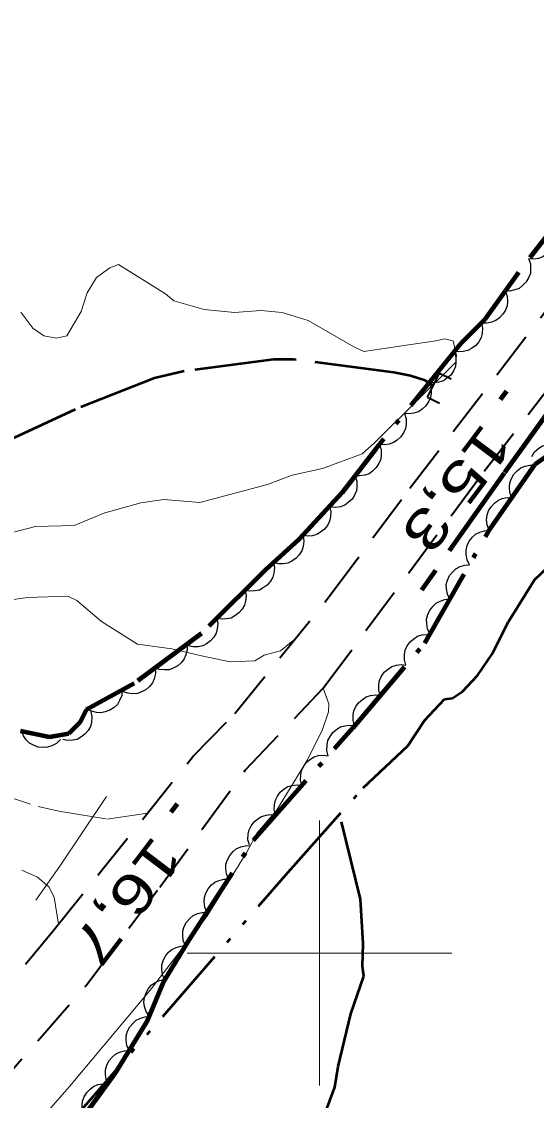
# Model space of a CAD drawing. Extents: x 386081 to 389416, y 5130568 to 5134082.
# Drawn here: x 387977.5 to 388016.4, y 5132388.9 to 5132470.3 of the extents above; entities that cross this region are included whole.
import ezdxf

# ---------------------------------------------------------------- set-up
doc = ezdxf.new("R2010")
doc.units = 0
doc.header["$LTSCALE"] = 1.2
for name, pattern in [('DASH_DOUBLE_DOT', [9.2, 5, -1.2, 0.3, -1.2, 0.3, -1.2]), ('DOT_DASHED', [7.7, 5, -1.2, 0.3, -1.2]), ('LONG_DASHED', [7.5, 6, -1.5]), ('MEDIUM_DASHED', [4.5, 3, -1.5])]:
    doc.linetypes.add(name, pattern=pattern)
for name, color, linetype, lineweight in [('19', 7, 'Continuous', 13), ('2', 7, 'Continuous', 13), ('21', 7, 'LONG_DASHED', 35), ('26', 7, 'Continuous', 35), ('3', 7, 'Continuous', 140), ('37', 7, 'Continuous', 13), ('4', 7, 'DASH_DOUBLE_DOT', 53), ('44', 7, 'Continuous', 25), ('61', 7, 'Continuous', 13)]:
    doc.layers.add(name, color=color, linetype=linetype, lineweight=lineweight)

msp = doc.modelspace()

# ---------------------------------------------------------------- linework, layer by layer
at = {"layer": '19', "linetype": 'MEDIUM_DASHED'}
for points in [[(387916.97, 5132429.84), (387920.24, 5132429.02), (387923.99, 5132427.96), (387929.68, 5132426.19), (387935, 5132424.3), (387939.96, 5132422.76), (387950.61, 5132419.94), (387953.51, 5132419.24), (387959.78, 5132417.22), (387970.77, 5132413.42), (387974.76, 5132412.36), (387978.75, 5132411.06), (387980.32, 5132410.71), (387983.94, 5132410.12), (387987.04, 5132410.57)], [(387915.64, 5132424.38), (387919.27, 5132423.44), (387927.98, 5132420.84), (387931.98, 5132419.54), (387935.73, 5132418.48), (387941.41, 5132416.96), (387960.26, 5132412.37), (387966.67, 5132410.37), (387971.49, 5132409.06), (387973.42, 5132407.32), (387977.51, 5132406.26), (387978.7, 5132405.74), (387979.55, 5132405.01), (387979.96, 5132404.22), (387980.29, 5132402.19)]]:
    msp.add_lwpolyline(points, dxfattribs=at)
at = {"layer": '2'}
for points in [[(387996.08, 5132435.37), (387997.95, 5132436.07), (388000.24, 5132436.58), (388003.22, 5132437.68), (388004.15, 5132438.51), (388010.29, 5132444.59), (388010.34, 5132445.09), (388010.1, 5132446.21), (388009.45, 5132446.36), (388008.78, 5132446.2), (388003.36, 5132445.4), (388002.6, 5132445.76), (387999.16, 5132447.74), (387997.18, 5132448.34), (387995.57, 5132448.49), (387993.58, 5132448.36), (387991.3, 5132448.57), (387989, 5132449.22), (387988.36, 5132449.75), (387984.83, 5132451.96), (387984.17, 5132451.72), (387983.16, 5132450.99), (387982.46, 5132449.84), (387982, 5132448.43), (387980.92, 5132446.59), (387980.15, 5132446.41), (387979.19, 5132446.58), (387978.34, 5132447.17), (387977.45, 5132448.38)], [(388000.29, 5132420), (388000.7, 5132418.8), (388000.68, 5132418.21), (388000.24, 5132416.88), (387999.09, 5132414.59), (387996.76, 5132410.76), (387995.3, 5132409.07), (387994.52, 5132407.62), (387991.5, 5132402.75), (387987.22, 5132397.21), (387981.11, 5132389.94), (387973.16, 5132380.88), (387964.83, 5132371.91), (387961.83, 5132369.21), (387958.81, 5132366.9), (387953.3, 5132362.32), (387949.66, 5132358.87), (387945.24, 5132354.28), (387940.27, 5132349.55), (387919.93, 5132329.72)]]:
    msp.add_lwpolyline(points, dxfattribs=at)
at = {"layer": '2', "linetype": 'LONG_DASHED'}
for points in [[(387932.71, 5132441.16), (387941.54, 5132436.63), (387945.26, 5132435.42), (387949.24, 5132433.96), (387955.08, 5132432.14), (387962.04, 5132430.7), (387966.64, 5132430.37), (387972.1, 5132430.65), (387973.97, 5132431.04), (387978.56, 5132432.19), (387981.47, 5132432.28), (387983.78, 5132433.22), (387986.51, 5132433.98), (387988.24, 5132434.24), (387990.97, 5132434.02), (387996.08, 5132435.37)], [(387976.22, 5132426.58), (387977.95, 5132426.84), (387981, 5132426.93), (387981.67, 5132426.62), (387983.53, 5132425.02), (387986.26, 5132423.31), (387988.86, 5132422.96), (387991.08, 5132422.43), (387993.26, 5132421.98), (387995.12, 5132422.05), (387995.82, 5132422.48), (387997.07, 5132422.8), (387998.15, 5132423.7)]]:
    msp.add_lwpolyline(points, dxfattribs=at)
at = {"layer": '21', "lineweight": 140}
msp.add_lwpolyline([(388095.4, 5132519.23), (388090.22, 5132517.68), (388085.13, 5132515.84), (388075.09, 5132511.73), (388070.64, 5132508.67), (388067.03, 5132504.63), (388060.26, 5132496.2), (388046.93, 5132479.13), (388043.47, 5132474.97), (388036.42, 5132466.75), (388033.07, 5132462.49), (388029.81, 5132458.17), (388023.42, 5132449.42), (388013.95, 5132436.23), (388007.7, 5132427.38)], dxfattribs=at)
at = {"layer": '21', "linetype": 'MEDIUM_DASHED'}
for points in [[(387860.78, 5132286.44), (387862.78, 5132287.28), (387865.84, 5132288.2), (387868.86, 5132289.23), (387870.95, 5132290.29), (387873.09, 5132291.74), (387875.38, 5132293.66), (387881.62, 5132300.01), (387887.6, 5132305.78), (387894.9, 5132314.12), (387902.8, 5132322.8), (387912.7, 5132332.94), (387922.03, 5132342.34), (387944.62, 5132364.16), (387960.02, 5132379.36), (387967.89, 5132387.55), (387974.37, 5132394.99), (387979.87, 5132401.66), (387990.47, 5132414.87), (387993.62, 5132418.08), (388000.82, 5132427.01), (388006.82, 5132435.09), (388017.51, 5132449)], [(387871.99, 5132283.29), (387872.81, 5132284.42), (387877.34, 5132288.8), (387880.16, 5132291.8), (387883.3, 5132295.45), (387886.81, 5132298.67), (387899.44, 5132312.84), (387911.12, 5132325.44), (387921.28, 5132335.78), (387930.99, 5132345.34), (387944.01, 5132357.8), (387957.3, 5132370.29), (387966.89, 5132380.09), (387975.16, 5132389.32), (387982.37, 5132397.55), (387987.94, 5132404.97), (387994.4, 5132413.8), (388000.29, 5132420), (388012.45, 5132436.38), (388020.46, 5132446.74)]]:
    msp.add_lwpolyline(points, dxfattribs=at)
at = {"layer": '26'}
for p, q in [((388008.17, 5132441.95), (388009.06, 5132443.77)), ((388009.06, 5132443.77), (388009.96, 5132443.33)), ((388008.17, 5132441.95), (388009.06, 5132441.51))]:
    msp.add_line(p, q, dxfattribs=at)
at = {"layer": '3'}
for p, q in [((388014.13, 5132442.42), (388013.65, 5132441.79)), ((387989.26, 5132411.27), (387988.78, 5132410.64))]:
    msp.add_line(p, q, dxfattribs=at)
at = {"layer": '37'}
msp.add_lwpolyline([(387978.59, 5132404), (387980.4, 5132406.56), (387983.91, 5132411.81)], dxfattribs=at)
msp.add_lwpolyline([(387978.59, 5132404), (387980.4, 5132406.56), (387983.91, 5132411.81)], dxfattribs=at)
at = {"layer": '4'}
for points in [[(388008.61, 5132442.85), (388007.99, 5132443.22), (388006.87, 5132443.58), (388005.63, 5132443.82), (387998.03, 5132444.8), (387996.54, 5132444.79), (387989.79, 5132443.91), (387987.55, 5132443.4), (387981.54, 5132441.03), (387976.94, 5132438.89), (387973.96, 5132437.88), (387971.6, 5132437.24), (387969.98, 5132437.1), (387966.7, 5132437.24), (387961.1, 5132438.81), (387955.63, 5132441.01), (387952.4, 5132442.48), (387950.16, 5132443.7), (387947.67, 5132444.68), (387938.96, 5132446.85), (387936.22, 5132448.08), (387933.86, 5132449.67)], [(387903.36, 5132308.04), (387908.6, 5132314.26), (387920.58, 5132326.98), (387925.96, 5132333.99), (387955.31, 5132360.98), (387968.85, 5132373.63), (387980.92, 5132386.88), (387997.63, 5132406.11), (388003.3, 5132412.46), (388006.68, 5132415.63), (388007.94, 5132417.55), (388009.44, 5132419.16), (388010.05, 5132419.23), (388010.81, 5132419.74), (388011.93, 5132420.94), (388013.08, 5132422.61), (388014.26, 5132424.98), (388016.25, 5132428.18), (388017.26, 5132429.13), (388018.5, 5132429.83), (388020.36, 5132432)], [(387984.86, 5132333.36), (387987.13, 5132338.95), (387987.47, 5132345.45), (387987.36, 5132350.63), (387986.99, 5132351.44), (387986.08, 5132352.69), (387984.77, 5132355.12), (387984.57, 5132356.16), (387984.56, 5132358.24), (387987.56, 5132365.55), (387987.87, 5132366.16), (387992.33, 5132374.13), (387994.11, 5132376.63), (387998.56, 5132383.48), (387999.61, 5132385.7), (388001.17, 5132389.88), (388001.41, 5132391.43), (388002.37, 5132395.42), (388003.36, 5132398.26), (388003.26, 5132398.98), (388003.31, 5132400.73), (388003.11, 5132404.08), (388001.52, 5132410.47)]]:
    msp.add_lwpolyline(points, dxfattribs=at)
at = {"layer": '44', "linetype": 'DOT_DASHED', "lineweight": 90}
for points in [[(388019.57, 5132457.23), (388015.03, 5132451.37), (388012.48, 5132447.83), (388010.68, 5132446), (388004.26, 5132438.06), (388001.72, 5132434.77), (387998.45, 5132431.22), (387995.91, 5132428.89), (387991.08, 5132424.13), (387986.01, 5132420.34), (387982.38, 5132418.37), (387981.9, 5132417.4), (387981.05, 5132416.54), (387979.6, 5132416.29), (387977.42, 5132416.75)], [(387929.56, 5132339.07), (387939.56, 5132348.59), (387946.51, 5132354.85), (387956.57, 5132364.22), (387960.29, 5132367.48), (387964.51, 5132370.98), (387967.98, 5132373.98), (387971.08, 5132376.85), (387974.43, 5132379.73), (387977.4, 5132382.48), (387980.25, 5132385.35), (387982.61, 5132388.21), (387984.59, 5132390.95), (387986.95, 5132394.8), (387988.19, 5132397.78), (387990.17, 5132401.01), (387995.03, 5132408.52), (388002.54, 5132417.02), (388007.95, 5132423.4), (388012.87, 5132432), (388016.3, 5132436.89), (388017.16, 5132437.51)]]:
    msp.add_lwpolyline(points, dxfattribs=at)
at = {"layer": '44'}
for points in [[(388017.66, 5132454.76), (388017.79, 5132454.37), (388017.8, 5132453.96), (388017.76, 5132453.63), (388017.62, 5132453.31), (388017.42, 5132453), (388017.14, 5132452.74), (388016.88, 5132452.54), (388016.55, 5132452.43), (388016.18, 5132452.37), (388015.82, 5132452.39)], [(388015.79, 5132452.42), (388015.93, 5132452.03), (388015.95, 5132451.62), (388015.93, 5132451.29), (388015.8, 5132450.96), (388015.61, 5132450.65), (388015.34, 5132450.38), (388015.08, 5132450.17), (388014.76, 5132450.05), (388014.39, 5132449.97), (388014.03, 5132449.98)], [(388014.03, 5132449.98), (388014.18, 5132449.59), (388014.2, 5132449.19), (388014.17, 5132448.86), (388014.05, 5132448.53), (388013.86, 5132448.21), (388013.59, 5132447.94), (388013.33, 5132447.74), (388013, 5132447.61), (388012.64, 5132447.54), (388012.28, 5132447.55)], [(388012.24, 5132447.58), (388012.32, 5132447.17), (388012.28, 5132446.77), (388012.21, 5132446.45), (388012.03, 5132446.14), (388011.8, 5132445.86), (388011.49, 5132445.63), (388011.2, 5132445.47), (388010.86, 5132445.4), (388010.49, 5132445.38), (388010.13, 5132445.45)], [(388010.19, 5132445.39), (388010.31, 5132445), (388010.31, 5132444.59), (388010.27, 5132444.26), (388010.13, 5132443.94), (388009.92, 5132443.63), (388009.63, 5132443.38), (388009.37, 5132443.19), (388009.03, 5132443.08), (388008.66, 5132443.03), (388008.3, 5132443.06)], [(388008.3, 5132443.06), (388008.43, 5132442.66), (388008.43, 5132442.26), (388008.38, 5132441.93), (388008.24, 5132441.61), (388008.03, 5132441.3), (388007.75, 5132441.05), (388007.48, 5132440.86), (388007.14, 5132440.75), (388006.78, 5132440.7), (388006.42, 5132440.73)], [(388006.42, 5132440.73), (388006.54, 5132440.33), (388006.54, 5132439.92), (388006.5, 5132439.6), (388006.35, 5132439.27), (388006.15, 5132438.97), (388005.86, 5132438.71), (388005.59, 5132438.53), (388005.26, 5132438.42), (388004.89, 5132438.37), (388004.53, 5132438.4)], [(388004.52, 5132438.4), (388004.66, 5132438.01), (388004.66, 5132437.6), (388004.63, 5132437.27), (388004.49, 5132436.95), (388004.29, 5132436.64), (388004.01, 5132436.38), (388003.75, 5132436.18), (388003.42, 5132436.07), (388003.05, 5132436.01), (388002.69, 5132436.03)], [(388016.03, 5132437.49), (388016.25, 5132437.84), (388016.56, 5132438.1), (388016.84, 5132438.28), (388017.18, 5132438.37), (388017.55, 5132438.41), (388017.93, 5132438.36), (388018.24, 5132438.28), (388018.54, 5132438.09), (388018.82, 5132437.84), (388019.02, 5132437.55)], [(388014.53, 5132434.37), (388014.39, 5132434.76), (388014.36, 5132435.17), (388014.38, 5132435.5), (388014.5, 5132435.83), (388014.69, 5132436.15), (388014.95, 5132436.42), (388015.21, 5132436.63), (388015.53, 5132436.76), (388015.9, 5132436.83), (388016.26, 5132436.83)], [(388002.69, 5132436.03), (388002.82, 5132435.63), (388002.83, 5132435.22), (388002.8, 5132434.9), (388002.66, 5132434.57), (388002.46, 5132434.26), (388002.18, 5132434), (388001.92, 5132433.81), (388001.58, 5132433.69), (388001.22, 5132433.63), (388000.86, 5132433.65)], [(388012.81, 5132431.92), (388012.66, 5132432.31), (388012.63, 5132432.71), (388012.66, 5132433.04), (388012.78, 5132433.37), (388012.96, 5132433.69), (388013.23, 5132433.96), (388013.48, 5132434.17), (388013.81, 5132434.3), (388014.17, 5132434.38), (388014.53, 5132434.37)], [(388000.76, 5132433.73), (388000.86, 5132433.33), (388000.83, 5132432.92), (388000.77, 5132432.6), (388000.61, 5132432.28), (388000.38, 5132431.99), (388000.08, 5132431.76), (387999.8, 5132431.59), (387999.46, 5132431.5), (387999.09, 5132431.47), (387998.73, 5132431.53)], [(388011.33, 5132429.31), (388011.15, 5132429.68), (388011.08, 5132430.08), (388011.07, 5132430.41), (388011.16, 5132430.75), (388011.32, 5132431.09), (388011.56, 5132431.39), (388011.79, 5132431.61), (388012.11, 5132431.77), (388012.46, 5132431.88), (388012.82, 5132431.91)], [(387998.76, 5132431.5), (387998.82, 5132431.09), (387998.76, 5132430.69), (387998.67, 5132430.37), (387998.48, 5132430.07), (387998.23, 5132429.8), (387997.91, 5132429.59), (387997.61, 5132429.44), (387997.27, 5132429.39), (387996.9, 5132429.39), (387996.55, 5132429.47)], [(387996.52, 5132429.5), (387996.6, 5132429.08), (387996.56, 5132428.68), (387996.47, 5132428.36), (387996.3, 5132428.06), (387996.06, 5132427.78), (387995.74, 5132427.56), (387995.46, 5132427.4), (387995.11, 5132427.33), (387994.74, 5132427.32), (387994.39, 5132427.39)], [(388009.84, 5132426.7), (388009.66, 5132427.08), (388009.59, 5132427.48), (388009.58, 5132427.81), (388009.67, 5132428.15), (388009.83, 5132428.49), (388010.07, 5132428.78), (388010.3, 5132429.01), (388010.62, 5132429.17), (388010.97, 5132429.28), (388011.33, 5132429.31)], [(387994.39, 5132427.39), (387994.46, 5132426.98), (387994.42, 5132426.57), (387994.34, 5132426.25), (387994.16, 5132425.95), (387993.92, 5132425.67), (387993.61, 5132425.45), (387993.32, 5132425.29), (387992.97, 5132425.22), (387992.6, 5132425.21), (387992.25, 5132425.28)], [(388008.35, 5132424.1), (388008.17, 5132424.47), (388008.1, 5132424.88), (388008.09, 5132425.21), (388008.18, 5132425.55), (388008.34, 5132425.88), (388008.58, 5132426.18), (388008.81, 5132426.41), (388009.13, 5132426.57), (388009.48, 5132426.68), (388009.84, 5132426.7)], [(387992.25, 5132425.28), (387992.33, 5132424.87), (387992.28, 5132424.47), (387992.2, 5132424.15), (387992.02, 5132423.85), (387991.78, 5132423.56), (387991.47, 5132423.34), (387991.18, 5132423.19), (387990.84, 5132423.12), (387990.47, 5132423.11), (387990.11, 5132423.18)], [(388006.53, 5132421.73), (388006.42, 5132422.13), (388006.43, 5132422.54), (388006.48, 5132422.86), (388006.63, 5132423.18), (388006.84, 5132423.48), (388007.14, 5132423.73), (388007.41, 5132423.91), (388007.75, 5132424.01), (388008.11, 5132424.05), (388008.47, 5132424.01)], [(387989.99, 5132423.32), (387990.01, 5132422.9), (387989.91, 5132422.51), (387989.79, 5132422.2), (387989.57, 5132421.92), (387989.3, 5132421.68), (387988.96, 5132421.5), (387988.65, 5132421.39), (387988.3, 5132421.37), (387987.93, 5132421.4), (387987.59, 5132421.52)], [(387987.59, 5132421.52), (387987.61, 5132421.1), (387987.51, 5132420.71), (387987.39, 5132420.4), (387987.17, 5132420.13), (387986.89, 5132419.88), (387986.55, 5132419.71), (387986.25, 5132419.59), (387985.9, 5132419.57), (387985.53, 5132419.61), (387985.19, 5132419.73)], [(388004.59, 5132419.44), (388004.48, 5132419.84), (388004.49, 5132420.25), (388004.54, 5132420.57), (388004.69, 5132420.89), (388004.9, 5132421.19), (388005.2, 5132421.44), (388005.47, 5132421.62), (388005.81, 5132421.72), (388006.17, 5132421.77), (388006.53, 5132421.73)], [(387985.11, 5132419.85), (387985.07, 5132419.43), (387984.91, 5132419.06), (387984.75, 5132418.77), (387984.49, 5132418.53), (387984.18, 5132418.33), (387983.82, 5132418.2), (387983.5, 5132418.13), (387983.15, 5132418.16), (387982.79, 5132418.25), (387982.47, 5132418.42)], [(388002.65, 5132417.15), (388002.54, 5132417.55), (388002.55, 5132417.96), (388002.6, 5132418.29), (388002.75, 5132418.6), (388002.96, 5132418.9), (388003.26, 5132419.15), (388003.53, 5132419.33), (388003.86, 5132419.43), (388004.23, 5132419.48), (388004.59, 5132419.44)], [(387982.73, 5132418.24), (387982.82, 5132417.83), (387982.78, 5132417.43), (387982.7, 5132417.11), (387982.52, 5132416.8), (387982.29, 5132416.52), (387981.98, 5132416.29), (387981.69, 5132416.13), (387981.35, 5132416.06), (387980.98, 5132416.04), (387980.62, 5132416.11)], [(387980.45, 5132416.11), (387980.15, 5132415.82), (387979.79, 5132415.64), (387979.47, 5132415.53), (387979.12, 5132415.51), (387978.76, 5132415.55), (387978.4, 5132415.69), (387978.11, 5132415.84), (387977.86, 5132416.09), (387977.65, 5132416.4), (387977.51, 5132416.73)], [(388000.67, 5132414.9), (388000.56, 5132415.3), (388000.58, 5132415.71), (388000.64, 5132416.04), (388000.8, 5132416.35), (388001.02, 5132416.65), (388001.31, 5132416.89), (388001.59, 5132417.07), (388001.93, 5132417.16), (388002.3, 5132417.19), (388002.65, 5132417.15)], [(387998.68, 5132412.65), (387998.58, 5132413.06), (387998.59, 5132413.46), (387998.65, 5132413.79), (387998.81, 5132414.1), (387999.03, 5132414.4), (387999.33, 5132414.64), (387999.6, 5132414.82), (387999.94, 5132414.91), (388000.31, 5132414.95), (388000.67, 5132414.9)], [(387996.69, 5132410.4), (387996.59, 5132410.81), (387996.61, 5132411.21), (387996.67, 5132411.54), (387996.82, 5132411.85), (387997.04, 5132412.15), (387997.34, 5132412.39), (387997.61, 5132412.57), (387997.95, 5132412.66), (387998.32, 5132412.7), (387998.68, 5132412.65)], [(387994.71, 5132408.16), (387994.6, 5132408.56), (387994.62, 5132408.97), (387994.68, 5132409.29), (387994.84, 5132409.61), (387995.06, 5132409.9), (387995.35, 5132410.14), (387995.63, 5132410.32), (387995.97, 5132410.41), (387996.34, 5132410.45), (387996.69, 5132410.4)], [(387993.14, 5132405.59), (387992.97, 5132405.98), (387992.93, 5132406.38), (387992.94, 5132406.71), (387993.05, 5132407.05), (387993.22, 5132407.37), (387993.48, 5132407.66), (387993.72, 5132407.87), (387994.05, 5132408.01), (387994.41, 5132408.1), (387994.77, 5132408.11)], [(387991.51, 5132403.07), (387991.34, 5132403.46), (387991.3, 5132403.86), (387991.31, 5132404.19), (387991.42, 5132404.53), (387991.59, 5132404.85), (387991.85, 5132405.14), (387992.09, 5132405.35), (387992.42, 5132405.49), (387992.78, 5132405.59), (387993.14, 5132405.59)], [(387989.88, 5132400.56), (387989.71, 5132400.94), (387989.67, 5132401.34), (387989.68, 5132401.67), (387989.79, 5132402.01), (387989.96, 5132402.34), (387990.22, 5132402.62), (387990.46, 5132402.83), (387990.79, 5132402.98), (387991.15, 5132403.07), (387991.51, 5132403.07)], [(387988.32, 5132397.99), (387988.15, 5132398.37), (387988.09, 5132398.77), (387988.09, 5132399.1), (387988.2, 5132399.44), (387988.36, 5132399.77), (387988.61, 5132400.06), (387988.85, 5132400.28), (387989.17, 5132400.43), (387989.53, 5132400.53), (387989.89, 5132400.55)], [(387987.13, 5132395.24), (387986.9, 5132395.59), (387986.79, 5132395.98), (387986.74, 5132396.3), (387986.79, 5132396.65), (387986.9, 5132397), (387987.1, 5132397.33), (387987.3, 5132397.59), (387987.6, 5132397.78), (387987.93, 5132397.94), (387988.29, 5132398.01)], [(387985.63, 5132392.65), (387985.46, 5132393.03), (387985.4, 5132393.43), (387985.41, 5132393.76), (387985.51, 5132394.1), (387985.67, 5132394.43), (387985.92, 5132394.72), (387986.16, 5132394.94), (387986.48, 5132395.09), (387986.84, 5132395.19), (387987.2, 5132395.21)], [(387984.06, 5132390.09), (387983.89, 5132390.47), (387983.84, 5132390.87), (387983.84, 5132391.2), (387983.94, 5132391.54), (387984.1, 5132391.87), (387984.36, 5132392.16), (387984.59, 5132392.38), (387984.91, 5132392.53), (387985.27, 5132392.63), (387985.63, 5132392.65)], [(387982.24, 5132387.7), (387982.1, 5132388.09), (387982.08, 5132388.5), (387982.1, 5132388.83), (387982.23, 5132389.16), (387982.42, 5132389.47), (387982.69, 5132389.74), (387982.95, 5132389.95), (387983.28, 5132390.07), (387983.64, 5132390.14), (387984, 5132390.13)]]:
    msp.add_lwpolyline(points, dxfattribs=at)
at = {"layer": '61'}
for p, q in [((388000, 5132390), (388000, 5132410)), ((387990, 5132400), (388010, 5132400))]:
    msp.add_line(p, q, dxfattribs=at)

# ---------------------------------------------------------------- texts
at = {"layer": '3', "width": 1.35}
for s, rotation, p in [('15,3   ', 233.056, (388012.37, 5132440.14)), ('16,7   ', 232.763, (387987.49, 5132409.01))]:
    msp.add_text(s, height=3, rotation=rotation, dxfattribs=at).set_placement(p)

doc.saveas('drawing.dxf')
